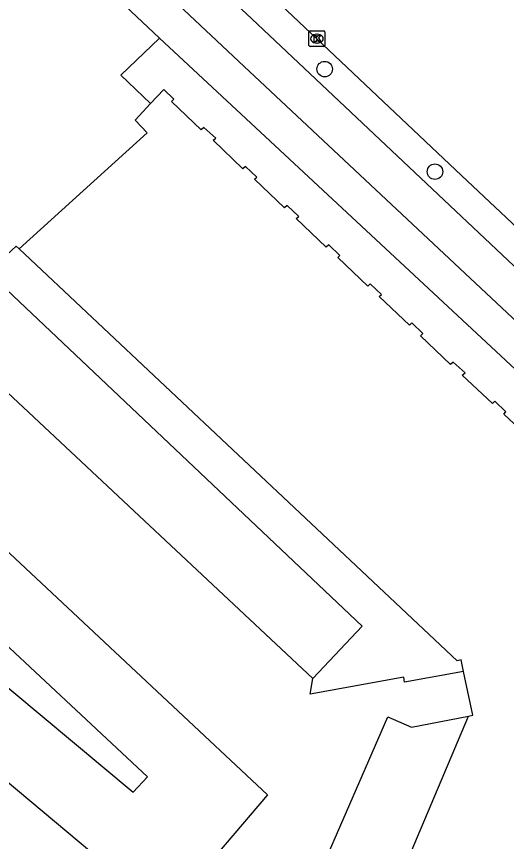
# Model space of a CAD drawing. Extents: x 160107 to 160928, y 382056 to 382918.
# Drawn here: x 160866.4 to 160897.3, y 382827.7 to 382879.8 of the extents above; entities that cross this region are included whole.
import ezdxf

# ---------------------------------------------------------------- set-up
doc = ezdxf.new("R2010")
doc.units = 0
for name, color, linetype in [('IMGEO_Boom', 7, 'Continuous'), ('IMGEO_Fietspad_gesloten', 7, 'Continuous'), ('IMGEO_Kolk', 7, 'Continuous'), ('IMGEO_Pand', 7, 'Continuous'), ('IMGEO_Parkeervlak_open', 7, 'Continuous'), ('IMGEO_Rijbaan_lokaal_gesloten', 7, 'Continuous'), ('IMGEO_Rijbaan_lokaal_open', 7, 'Continuous'), ('IMGEO_Voetpad_open', 7, 'Continuous')]:
    doc.layers.add(name, color=color, linetype=linetype)

msp = doc.modelspace()

# ---------------------------------------------------------------- linework, layer by layer
at = {"layer": 'IMGEO_Boom'}
for centre in [(160885.88, 382876.482), (160892.837, 382870.004)]:
    msp.add_circle(centre, 0.489, dxfattribs=at)
at = {"layer": 'IMGEO_Fietspad_gesloten'}
for points in [[(160907.683, 382851.452), (160880.807, 382876.637), (160876.3, 382880.906), (160860.259, 382896.037), (160855.706, 382900.56)], [(160908.09, 382854.364), (160881.279, 382879.654), (160861.894, 382897.82)]]:
    msp.add_lwpolyline(points, dxfattribs=at)
at = {"layer": 'IMGEO_Kolk'}
for p, q in [((160884.889, 382877.975), (160884.889, 382878.827)), ((160884.964, 382878.901), (160885.816, 382878.901)), ((160885.377, 382878.681), (160885.402, 382878.681)), ((160885.89, 382878.827), (160885.89, 382877.975)), ((160885.4, 382878.121), (160885.375, 382878.121)), ((160885.816, 382877.901), (160884.964, 382877.901))]:
    msp.add_line(p, q, dxfattribs=at)
for points in [[(160884.889, 382877.975), (160884.889, 382878.827)], [(160884.964, 382878.901), (160885.816, 382878.901)], [(160885.89, 382878.827), (160885.89, 382877.975)], [(160885.21, 382878.601), (160885.333, 382878.601), (160885.333, 382878.45), (160885.463, 382878.601), (160885.627, 382878.601), (160885.481, 382878.45), (160885.634, 382878.201), (160885.482, 382878.201), (160885.397, 382878.365), (160885.333, 382878.298), (160885.333, 382878.201), (160885.21, 382878.201), (160885.21, 382878.601)], [(160885.816, 382877.901), (160884.964, 382877.901)]]:
    msp.add_lwpolyline(points, dxfattribs=at)
for centre, start, end in [((160884.966, 382878.825), 91.552, 178.448), ((160884.966, 382878.825), 91.552, 178.448), ((160885.814, 382878.825), 1.552, 88.448), ((160885.814, 382878.825), 1.552, 88.448), ((160884.966, 382877.977), 181.552, 268.448), ((160884.966, 382877.977), 181.552, 268.448), ((160885.814, 382877.977), 271.552, 358.448), ((160885.814, 382877.977), 271.552, 358.448)]:
    msp.add_arc(centre, 0.0765, start, end, dxfattribs=at)
for centre, major_axis, ratio, start_param, end_param in [((160885.376, 382878.401), (-0.387, 0.002), 0.722429, 4.712389, 7.853982), ((160885.401, 382878.401), (-0.39, 0.002), 0.717154, 1.570796, 4.712389)]:
    msp.add_ellipse(centre, major_axis=major_axis, ratio=ratio, start_param=start_param, end_param=end_param, dxfattribs=at)
at = {"layer": 'IMGEO_Pand'}
for points in [[(160852.299, 382899.776), (160853.109, 382897.965), (160854.082, 382898.574), (160875.468, 382878.428)], [(160874.9, 382874.311), (160873.01, 382876.092), (160875.468, 382878.428)], [(160899.097, 382852.898), (160897.176, 382854.695), (160897.314, 382854.84), (160896.607, 382855.511), (160896.469, 382855.367), (160894.557, 382857.16), (160894.743, 382857.307), (160893.984, 382857.982), (160893.828, 382857.819), (160891.932, 382859.645), (160892.078, 382859.779), (160891.373, 382860.454), (160891.225, 382860.301), (160889.311, 382862.12), (160889.464, 382862.25), (160888.759, 382862.921), (160888.597, 382862.776), (160886.707, 382864.585), (160886.835, 382864.715), (160886.132, 382865.393), (160885.971, 382865.247), (160884.085, 382867.044), (160884.256, 382867.178), (160883.52, 382867.858), (160883.343, 382867.714), (160881.455, 382869.528), (160881.591, 382869.656), (160880.887, 382870.327), (160880.714, 382870.18), (160878.842, 382871.991), (160879.007, 382872.117), (160878.266, 382872.792), (160878.088, 382872.649), (160876.223, 382874.442), (160876.355, 382874.587), (160875.736, 382875.199), (160874.9, 382874.311)], [(160874.9, 382874.311), (160873.916, 382873.267), (160874.688, 382872.462), (160866.606, 382865.137)], [(160866.606, 382865.137), (160866.424, 382865.309), (160864.631, 382863.667)], [(160894.647, 382838.446), (160894.494, 382839.169), (160894.245, 382839.105), (160866.606, 382865.137)], [(160894.957, 382835.628), (160895.235, 382835.677), (160894.647, 382838.446)], [(160886.391, 382815.35), (160894.957, 382835.628)]]:
    msp.add_lwpolyline(points, dxfattribs=at)
at = {"layer": 'IMGEO_Parkeervlak_open'}
for points in [[(160885.141, 382837.99), (160888.24, 382841.299), (160864.631, 382863.667)], [(160850.806, 382850.011), (160873.79, 382830.829), (160874.703, 382831.786), (160852.792, 382852.262), (160850.806, 382850.011)]]:
    msp.add_lwpolyline(points, dxfattribs=at)
at = {"layer": 'IMGEO_Rijbaan_lokaal_gesloten'}
msp.add_lwpolyline([(160880.101, 382883.405), (160885.39, 382878.401), (160894.512, 382869.771), (160909.375, 382855.754)], dxfattribs=at)
at = {"layer": 'IMGEO_Rijbaan_lokaal_open'}
for points in [[(160885.141, 382837.99), (160861.201, 382860.414)], [(160855.371, 382855.843), (160882.262, 382830.641), (160875.839, 382823.088), (160846.893, 382847.344)], [(160894.647, 382838.446), (160890.924, 382837.766), (160890.866, 382838.083), (160884.955, 382837.003), (160885.141, 382837.99)], [(160886.391, 382815.35), (160881.889, 382817.252), (160889.866, 382835.579), (160891.359, 382834.929), (160894.957, 382835.628)]]:
    msp.add_lwpolyline(points, dxfattribs=at)
at = {"layer": 'IMGEO_Voetpad_open'}
msp.add_lwpolyline([(160875.468, 382878.428), (160906.401, 382849.614)], dxfattribs=at)

doc.saveas('drawing.dxf')
